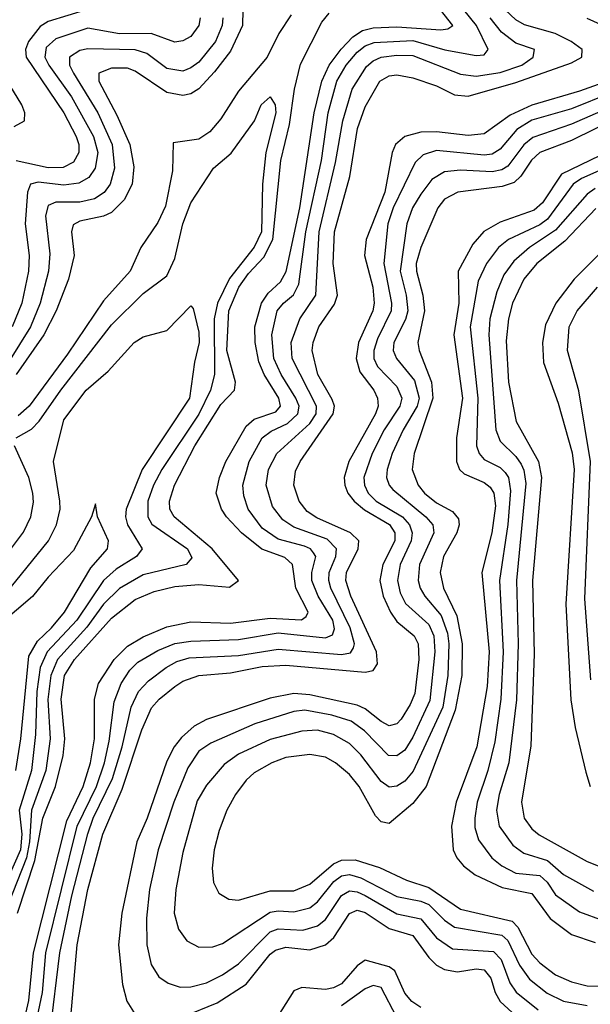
# Model space of a CAD drawing. Header units: inches. Extents: x 884549 to 1028252, y 526810 to 653624.
# Tile 407 of 656: x 911439 to 912878, y 632320 to 634805. Entities that reach past the tile are written whole.
import ezdxf

# ---------------------------------------------------------------- set-up
doc = ezdxf.new("R2010")
doc.units = ezdxf.units.IN
doc.header["$MEASUREMENT"] = 0
doc.layers.add('A9613', color=7, linetype='Continuous')

msp = doc.modelspace()

# ---------------------------------------------------------------- linework, layer by layer
at = {"layer": 'A9613', "color": 5}
for points, elevation in [([(912001.8, 634870), (912000.1, 634790), (911970, 634725.9), (911930, 634673.3), (911890, 634630.1), (911870, 634618.1), (911850, 634613.4), (911810, 634621.1), (911730, 634675.2), (911710, 634682.7), (911670, 634682.9), (911638, 634670), (911637.9, 634650), (911683.8, 634563.8), (911716.5, 634490), (911726.3, 634433.7), (911721.8, 634390), (911702.4, 634350), (911670, 634318.4), (911650, 634308.8), (911590, 634296.9), (911573.1, 634286.9), (911569.3, 634270), (911575.9, 634210), (911561.9, 634150), (911530.7, 634070), (911499.5, 634010), (911430, 633910)], 2620), ([(911443, 632250), (911461.2, 632330), (911473.2, 632450), (911557, 632783), (911598.7, 632870), (911617.2, 632930), (911627.1, 632990), (911627.4, 633090), (911637.5, 633130), (911676.5, 633190), (911710, 633223.8), (911750, 633247.9), (911810, 633273.2), (911870, 633285.2), (911970, 633281.9), (912070, 633294.7), (912149.4, 633290.6), (912160.8, 633299.2), (912165.7, 633310), (912135.3, 633370), (912126.4, 633430), (912107.5, 633447.5), (912048.8, 633468.8), (911998.1, 633510), (911960.1, 633550), (911947.3, 633570), (911934.2, 633610), (911942.4, 633650), (911958.8, 633690), (912010, 633779.5), (912030, 633796.9), (912084.3, 633815.7), (912095.9, 633830), (912092.2, 633850), (912054.7, 633910), (912041.6, 633941.6), (912032.4, 633990), (912031.7, 634030), (912048, 634090), (912065.2, 634114.8), (912096.5, 634143.5), (912110.6, 634169.4), (912144.9, 634330), (912181.3, 634570), (912200.5, 634650), (912219.2, 634690), (912249.1, 634730.9), (912278.3, 634761.7), (912302.7, 634777.3), (912330, 634784.4), (912390, 634787.3), (912500.6, 634779.4), (912518.1, 634781.9), (912530.9, 634790), (912468.9, 634870)], 2620), ([(911479.2, 632270), (911496, 632350), (911504.7, 632450), (911583.2, 632770), (911632.1, 632870), (911652.2, 632930), (911664.5, 632984.5), (911676.4, 633083.6), (911694.1, 633130), (911716.4, 633163.6), (911736.6, 633183.4), (911786.9, 633213.1), (911830, 633230.9), (911870, 633236.4), (911990, 633240.9), (912090, 633257.8), (912210, 633244.7), (912227.4, 633252.6), (912232.6, 633267.4), (912228.5, 633290), (912190.9, 633350), (912175, 633390), (912175.3, 633410), (912185.1, 633450), (912179.8, 633459.8), (912172.1, 633470), (912156.4, 633476.4), (912090, 633494), (912050, 633521.4), (912014.5, 633570), (912003.5, 633603.5), (912001.4, 633630), (912017.4, 633690), (912050.4, 633749.6), (912073, 633767), (912114.2, 633785.8), (912139.9, 633810), (912143.2, 633830), (912135.1, 633850), (912098, 633910), (912079.4, 633950), (912074.2, 634010), (912087.5, 634070), (912103.5, 634090), (912129.3, 634110.7), (912142.7, 634137.3), (912160.5, 634270), (912199.5, 634450), (912216.9, 634570), (912238, 634650), (912261.5, 634690), (912290, 634723.1), (912310, 634738.9), (912332.3, 634747.7), (912430, 634752.5), (912510.9, 634729.1), (912590, 634714.7), (912610, 634716.1), (912620.1, 634730), (912590.7, 634790), (912526.8, 634870)], 2640), ([(911950.5, 634810), (911948.9, 634790), (911932.7, 634750), (911890, 634697.9), (911870, 634683.2), (911850, 634675.5), (911810, 634681.6), (911759.4, 634719.4), (911730, 634728.9), (911610, 634731.1), (911590, 634727.3), (911564.2, 634710), (911564.1, 634690), (911573.8, 634670), (911635.7, 634570), (911672.1, 634490), (911678, 634430), (911666.4, 634390), (911651.4, 634368.6), (911627.1, 634352.9), (911590, 634344.3), (911530, 634344.6), (911510, 634335.7), (911503.9, 634310), (911514.1, 634214.1), (911511, 634170), (911490.4, 634090), (911466, 634030), (911410, 633941)], 2640), ([(911893.6, 634810), (911889.9, 634790), (911870, 634762.5), (911850, 634751.3), (911830, 634747.9), (911769.8, 634769.8), (911690, 634769.2), (911610, 634783.5), (911530, 634756.8), (911505, 634735), (911501.5, 634710), (911511.7, 634690), (911569.3, 634610), (911624.5, 634510), (911635.3, 634470), (911628.5, 634430), (911613, 634407), (911587.8, 634392.2), (911550, 634387.4), (911484.7, 634395.3), (911465.4, 634390), (911458.3, 634370), (911452.3, 634290), (911462.3, 634210), (911460.3, 634170), (911444, 634090), (911419.3, 634030)], 2660), ([(911609.6, 634830.4), (911510, 634800.7), (911490, 634788.2), (911460.3, 634750), (911453.2, 634730), (911454.5, 634710), (911549.5, 634570), (911580.7, 634510), (911587.7, 634490), (911587.9, 634470), (911574.5, 634445.5), (911547.8, 634432.2), (911510, 634431.5), (911430, 634449.1)], 2680), ([(911432.8, 632550), (911477, 632683), (911496.6, 632790), (911529.1, 632870), (911547.8, 632947.8), (911552, 632990), (911542.8, 633090), (911551.9, 633150), (911576.6, 633190), (911670, 633294.5), (911730, 633341.9), (911777.8, 633362.2), (911830, 633374.6), (911890, 633380), (911967.5, 633372.5), (911990.1, 633390), (911924.1, 633470), (911828.3, 633550), (911817, 633570), (911816.5, 633590), (911829, 633630), (911880.3, 633730), (911946.1, 633833.9), (911980.5, 633870), (911982.4, 633890), (911961.3, 633970), (911965.7, 634070), (911991.2, 634130), (912015.4, 634164.6), (912054, 634206), (912076.7, 634250), (912097.2, 634450), (912119.1, 634540.9), (912131.6, 634630), (912147.1, 634692.9), (912200.9, 634799.1), (912218.8, 634821.2)], 2580), ([(912123, 634817), (912092, 634770), (912063, 634710), (911990, 634625), (911945.6, 634554.4), (911918.4, 634521.6), (911890, 634503.4), (911825.8, 634494.2), (911823.9, 634423.9), (911805.9, 634334.1), (911786.6, 634293.4), (911744, 634230), (911717.2, 634170), (911650, 634095.3), (911559.2, 633960.8), (911462.6, 633830), (911434.3, 633805.7)], 2580), ([(911515.5, 632250), (911539.9, 632450), (911570, 632593.9), (911610.1, 632750.1), (911624.1, 632790), (911672.5, 632890), (911697, 632970), (911720, 633070), (911738.4, 633110), (911763.1, 633136.9), (911807.5, 633170), (911834.9, 633185.1), (911865.8, 633194.2), (911990, 633200.4), (912090, 633216.1), (912250, 633202.8), (912272.6, 633207.4), (912280.6, 633219.4), (912282.9, 633230), (912271.8, 633270), (912223.4, 633370), (912218, 633390), (912219.3, 633410), (912235.9, 633450), (912237.9, 633470), (912213.7, 633493.7), (912130, 633524.1), (912102.5, 633542.5), (912076.1, 633576.1), (912060.4, 633630), (912065.6, 633670), (912086.8, 633710), (912170, 633785.6), (912186.1, 633810), (912187.3, 633830), (912125.8, 633950), (912123.1, 633990), (912145.3, 634050), (912185.6, 634110), (912193.7, 634270), (912235.1, 634444.9), (912253.4, 634550), (912277.2, 634630), (912312.9, 634687.1), (912330, 634701.5), (912350, 634710.4), (912390, 634715.6), (912430, 634714.6), (912550, 634667.6), (912590, 634662.6), (912650, 634671.4), (912704.8, 634690), (912733.7, 634710), (912737.1, 634730), (912690, 634746.1), (912653.7, 634773.7), (912624.8, 634810)], 2660), ([(911567.8, 632287.8), (911583.5, 632470), (911610.5, 632610), (911648.6, 632750), (911697, 632863), (911746.7, 633013.3), (911771.3, 633068.7), (911789.9, 633090.1), (911830, 633122.5), (911850, 633135.7), (911890, 633149.6), (911970, 633156.5), (912050, 633172.5), (912110, 633176.4), (912310, 633158.7), (912330, 633163), (912340.8, 633179.2), (912338.8, 633210), (912273.5, 633350), (912261, 633390), (912262.6, 633410), (912292.3, 633470), (912293.6, 633490), (912272.5, 633510), (912187.5, 633547.5), (912163.9, 633563.9), (912143.1, 633590), (912129.7, 633630), (912134.5, 633665.5), (912145.7, 633690), (912229.2, 633810), (912232.4, 633830), (912226.9, 633846.9), (912190.8, 633910), (912175.8, 633970), (912178.4, 633990), (912193.1, 634030), (912232.5, 634087.5), (912239.8, 634110), (912228.7, 634190), (912232.2, 634270), (912271.1, 634408.9), (912290.7, 634530), (912310, 634584.7), (912346.8, 634650), (912370, 634663.5), (912390, 634665.5), (912430, 634658.6), (912490, 634638.4), (912535.4, 634615.4), (912570, 634611.7), (912690, 634646.3), (912830, 634696.2), (912856.1, 634710), (912856.8, 634730), (912829.2, 634750), (912788.9, 634770), (912711.8, 634791.8), (912690, 634804.7), (912663.2, 634830)], 2680), ([(912868.6, 634808.6), (912990, 634754.1)], 2720), ([(911424.8, 634535.2), (911450.8, 634550), (911451.2, 634570), (911444.1, 634590), (911384.9, 634684.9)], 2720), ([(912942.2, 634657.8), (912850, 634624.9), (912730, 634589.6), (912675.7, 634564.3), (912610, 634517.3), (912570, 634512.4), (912490, 634521.6), (912450, 634521), (912410, 634510), (912386.1, 634490), (912378.1, 634470), (912359, 634370), (912312.2, 634250), (912308.2, 634210), (912328.8, 634130), (912332.8, 634090), (912329.3, 634070), (912293.1, 633990), (912286.9, 633950), (912296.2, 633916.2), (912331.6, 633870), (912341.2, 633850), (912342.2, 633830), (912335.7, 633810), (912268.4, 633690), (912257.1, 633650), (912258.3, 633630), (912265.8, 633610), (912282.1, 633590), (912308.3, 633568.3), (912371.2, 633531.2), (912384.6, 633510), (912384.7, 633490), (912354.6, 633430), (912346.6, 633390), (912355.5, 633350), (912374, 633310), (912390, 633286.3), (912433.1, 633250), (912443.6, 633230), (912445.2, 633190), (912435.3, 633104.7), (912423.5, 633076.5), (912400.2, 633039.8), (912390, 633028.1), (912370, 633023), (912350, 633033.5), (912310, 633065.9), (912290, 633075.3), (912170, 633101.6), (912130, 633104.7), (912070, 633092.5), (911910, 633038.8), (911878.2, 633021.8), (911846.4, 632993.6), (911828, 632970), (911810, 632934), (911760.1, 632790), (911733.6, 632730), (911695.8, 632550), (911687.3, 632470), (911697.4, 632370), (911708.4, 632328.4), (911730, 632294.3)], 2720), ([(911429.9, 633750), (911468.4, 633771.6), (911487.9, 633792.1), (911542.5, 633870), (911670, 634034.7), (911750, 634114), (911810, 634159), (911830, 634202.3), (911849.6, 634290), (911870, 634342.9), (911927.6, 634430), (911972.1, 634467.9), (912030.5, 634549.5), (912047.7, 634590), (912070, 634610.2), (912082.7, 634590), (912084.8, 634570), (912059, 634470), (912050.9, 634390), (912048.1, 634270), (912030, 634231.1), (911968, 634152), (911937.8, 634090), (911928.6, 634050), (911929.8, 633910), (911919.9, 633870), (911890, 633809.9), (911796.9, 633670), (911775.6, 633630), (911761.6, 633590), (911761.4, 633550), (911771.5, 633531.5), (911861.8, 633470), (911872.9, 633447.1), (911858, 633430), (911750, 633403.9), (911690, 633369.9), (911650, 633329.9), (911607.9, 633272.1), (911533.5, 633190), (911516.9, 633150), (911509.6, 633089.6), (911515.2, 632990), (911504.7, 632910), (911468.4, 632810), (911463.4, 632730), (911455.8, 632690), (911408.7, 632570)], 2560), ([(912930, 634620.6), (912830, 634580.2), (912730, 634551.3), (912692.5, 634527.5), (912650, 634477.9), (912630, 634465.4), (912610, 634462.8), (912490, 634474.8), (912455.7, 634464.3), (912435.7, 634444.3), (912380.2, 634330), (912367.2, 634290), (912356.9, 634190), (912376.5, 634090), (912375, 634070), (912340.8, 633999.2), (912331.8, 633970), (912331.8, 633950), (912340.6, 633930), (912390, 633879.3), (912402.3, 633850), (912397, 633830), (912358.1, 633770), (912327.5, 633710), (912306.8, 633650), (912308.1, 633630), (912317.6, 633610), (912337.6, 633590), (912404.1, 633550), (912421.3, 633530), (912428, 633510), (912425.9, 633490), (912398.1, 633430), (912391.5, 633390), (912398.5, 633358.5), (912411.3, 633331.3), (912470, 633278.5), (912483, 633250), (912485.4, 633210), (912472.9, 633087.1), (912430, 632994.4), (912410, 632961.9), (912390, 632947.2), (912368.4, 632948.4), (912307.9, 633010), (912274.4, 633034.4), (912225.5, 633050), (912157.5, 633062.5), (912130, 633059.2), (912031.6, 633028.4), (911920.7, 632979.3), (911890, 632959.2), (911862.7, 632917.3), (911827.6, 632830), (911787.9, 632710), (911765.6, 632610), (911757.9, 632537.9), (911759.3, 632470), (911770, 632420.9), (911789.4, 632389.4), (911813.2, 632373.2), (911843.4, 632363.4), (911870, 632364.1), (911910, 632374.8), (911950, 632394.6), (911990, 632422.6), (912070, 632503.4), (912090, 632511), (912153, 632507), (912190, 632518), (912210, 632534.6), (912250, 632594.7), (912270, 632606.4), (912290, 632604.3), (912310, 632595.1), (912390, 632548.9), (912450, 632535.7), (912490, 632487.6), (912530, 632459.8), (912633.8, 632453.8), (912653.2, 632433.2), (912674.8, 632374.8), (912690.9, 632350.9), (912746.2, 632306.2)], 2740), ([(912950, 634593.5), (912830, 634541), (912732.7, 634507.3), (912710, 634488.8), (912670, 634435.7), (912654.2, 634425.8), (912630, 634421.1), (912550, 634424.9), (912510, 634420.8), (912478.2, 634401.8), (912450, 634365), (912428.9, 634330), (912414.9, 634290), (912398.2, 634170), (912412.9, 634110), (912417.5, 634070), (912411.9, 634048.1), (912381.8, 633990), (912380.1, 633970), (912388.7, 633950), (912434.6, 633894.6), (912445.7, 633850), (912440.8, 633830), (912405.5, 633770), (912377.7, 633710), (912365.1, 633670), (912363.8, 633650), (912370.1, 633630), (912379.6, 633619.6), (912462.6, 633550), (912480.1, 633530), (912482.8, 633510), (912447.2, 633430), (912443.8, 633390), (912448.6, 633370), (912459.9, 633350), (912501.4, 633301.4), (912517.2, 633257.2), (912520.6, 633230), (912518.1, 633150), (912506, 633070), (912431.1, 632908.9), (912410, 632883.6), (912390, 632870.7), (912370, 632868.6), (912350, 632882.9), (912298.8, 632950), (912270, 632978.4), (912230, 633000.8), (912190, 633011.8), (912150, 633009.1), (912070, 632988.6), (911990, 632951.2), (911954.3, 632925.7), (911910, 632873), (911886.5, 632833.5), (911850, 632703), (911832.7, 632610), (911827.9, 632550), (911838.8, 632510), (911860.4, 632480.4), (911890, 632464.2), (911925.5, 632465.5), (911950, 632473.3), (912070, 632552.7), (912090, 632556.2), (912130, 632554), (912170, 632563.4), (912190, 632579.1), (912231.1, 632630), (912250, 632644.2), (912270, 632647.7), (912299, 632639), (912390, 632592.7), (912450, 632580.7), (912470, 632572.5), (912510, 632532.6), (912535.3, 632515.3), (912654.8, 632494.8), (912670, 632481.4), (912699.1, 632419.1), (912724, 632384), (912768.5, 632348.5), (912810, 632328.3), (912870, 632316.8)], 2760), ([(912950, 634558.6), (912830, 634500.5), (912750.2, 634469.8), (912729.1, 634450.9), (912702.4, 634410), (912686, 634394), (912655.6, 634384.4), (912543.5, 634370), (912510, 634351.9), (912493.3, 634330), (912450, 634230.5), (912438.7, 634190), (912439.2, 634170), (912455.3, 634110), (912459.8, 634070), (912442.3, 633990), (912445.9, 633970), (912477, 633890), (912480.7, 633850), (912433.5, 633710), (912428.2, 633670), (912443.4, 633630), (912459.6, 633610), (912490, 633586.1), (912530, 633564), (912545.4, 633545.4), (912547.2, 633530), (912541, 633510), (912507.1, 633450), (912498.9, 633410), (912507, 633370), (912540.6, 633300.6), (912554.4, 633230), (912553.5, 633150), (912537.2, 633062.8), (912464, 632870), (912430, 632826.8), (912370, 632776.1), (912350, 632780.5), (912335.6, 632795.6), (912294.4, 632870), (912270, 632900.1), (912235.3, 632930), (912210, 632943.6), (912170, 632950.6), (912110, 632943), (912074.2, 632930), (912030, 632904), (912010, 632886.1), (911983.1, 632850), (911960.8, 632810), (911941.5, 632758.5), (911928.9, 632710), (911924.1, 632664.1), (911927.2, 632627.2), (911941, 632601), (911965.9, 632585.9), (911990, 632583.4), (912070, 632606.4), (912130, 632606.2), (912170, 632623.7), (912230, 632674.9), (912250, 632684), (912284.8, 632684.8), (912345.8, 632665.8), (912413.8, 632633.8), (912470, 632615), (912550, 632560.3), (912680.3, 632530), (912694.9, 632514.9), (912730, 632447.1), (912750, 632424.5), (912790, 632394.3), (912830, 632376.8), (912870, 632367), (912910, 632365.9)], 2780), ([(912950, 634485), (912804.8, 634415.2), (912756.9, 634343.1), (912736, 634324), (912650, 634294.3), (912609.4, 634270.6), (912581.4, 634238.6), (912544.5, 634170), (912546.3, 634090), (912533.4, 634010), (912555.6, 633850), (912540, 633750), (912540.2, 633690), (912547.7, 633670), (912559.2, 633659.2), (912610, 633637.1), (912625.5, 633625.5), (912634.3, 633610), (912638.3, 633578.3), (912629.7, 633510.3), (912603.8, 633410), (912622.6, 633210), (912617.9, 633122.1), (912591.5, 632970), (912539.4, 632830), (912527.4, 632770), (912532, 632710), (912541.1, 632690), (912557.5, 632670), (912586.9, 632646.9), (912655.4, 632615.4), (912730, 632599.9), (912776.4, 632536.4), (912830, 632496.3), (912890, 632475.9)], 2820), ([(912957.9, 634450), (912855.7, 634404.3), (912834.1, 634390), (912770, 634302), (912750, 634287.5), (912671.6, 634250), (912646.3, 634230), (912616, 634190), (912594.6, 634145.4), (912574.8, 634030), (912594, 633850), (912590.6, 633730), (912597.1, 633710), (912610, 633695.3), (912650, 633674.7), (912662.5, 633662.5), (912671, 633650), (912676.2, 633616.2), (912670, 633531.1), (912648.3, 633390), (912658, 633210), (912652.4, 633090), (912637.2, 632982.8), (912619.6, 632910), (912592.6, 632830), (912586.4, 632790), (912586.6, 632766.6), (912595.7, 632735.7), (912629.6, 632690), (912654.5, 632670), (912690, 632650.9), (912750, 632644.9), (912768.5, 632628.5), (912790, 632596.5), (912850, 632553.9), (912910, 632531.6)], 2840), ([(912890, 634378.8), (912870, 634365.1), (912790, 634273.7), (912724, 634230), (912684.5, 634195.5), (912659.3, 634160.7), (912641.7, 634118.3), (912624.2, 634050), (912621.7, 634010), (912639, 633770), (912650, 633741.1), (912690, 633702.4), (912703.1, 633683.1), (912710, 633668.4), (912714.9, 633634.9), (912691.3, 633390), (912696.1, 633230), (912691.6, 633088.4), (912672.2, 632930), (912648, 632850), (912640.8, 632810), (912647.8, 632770), (912682.2, 632722.2), (912710, 632701.5), (912770, 632683.2), (912810, 632648.1), (912885.8, 632605.8)], 2860), ([(912891.5, 634328.5), (912813.6, 634246.4), (912742.5, 634190), (912709.8, 634150), (912681.3, 634090), (912671.2, 634050), (912665.8, 633994.2), (912671.2, 633890), (912690.7, 633790.7), (912747.1, 633690), (912754.4, 633650), (912731.9, 633390), (912735.8, 633204.2), (912727.3, 632972.7), (912704, 632830), (912710.5, 632790), (912730, 632762.7), (912748.3, 632748.3), (912870, 632680.8), (912910, 632664.3)], 2880), ([(912930, 634243.2), (912836.7, 634150), (912790.7, 634090), (912764.8, 634035.2), (912757.3, 633990), (912760, 633940), (912797, 633837), (912831.6, 633711.6), (912836.9, 633670), (912816.2, 633330), (912828.6, 633088.6), (912839.1, 633019.1), (912866, 632906), (912877.7, 632870)], 2920), ([(912879.3, 633139.3), (912863.5, 633343.5), (912877.9, 633690), (912848.3, 633868.3), (912820.4, 633970), (912824.6, 634030), (912844.4, 634070), (912895.5, 634130)], 2940), ([(911403.4, 633356.6), (911511.4, 633490), (911531.5, 633530), (911540.6, 633570), (911540.1, 633590), (911523.4, 633690), (911550, 633795.6), (911606.2, 633870), (911661.8, 633918.2), (911727.1, 633990), (911750, 634004.5), (911810, 634020.3), (911870, 634083.1), (911876, 634076), (911890, 634016.5), (911891, 633990), (911879.2, 633940.8), (911866.8, 633850), (911747.5, 633670), (911707, 633570), (911705.6, 633550), (911710.7, 633530), (911747.2, 633470), (911733.2, 633450), (911681.9, 633418.1), (911649.9, 633390.1), (911582.3, 633290), (911507.5, 633210), (911489.8, 633170.2), (911481.7, 633110), (911478.6, 633001.4), (911468.1, 632910), (911436.8, 632810), (911443.5, 632750), (911440.8, 632710), (911405.2, 632630)], 2540), ([(911410, 633461.6), (911448.2, 633511.8), (911467, 633550), (911473, 633587), (911471.8, 633610), (911461.7, 633650), (911425.5, 633730)], 2560), ([(911428.6, 632910), (911441.6, 632990), (911461.6, 633198.4), (911483.4, 633236.6), (911519.1, 633270), (911551.8, 633310), (911617.9, 633422.1), (911659.9, 633470), (911662.3, 633490), (911635, 633550), (911630, 633582.8), (911619.7, 633550), (911574.6, 633465.4), (911510, 633398.2), (911470.8, 633349.2), (911390, 633280.2)], 2520), ([(911850, 632288.4), (911936.2, 632323.8), (912010, 632370.8), (912070, 632446.7), (912083.3, 632456.7), (912110, 632464.2), (912170, 632457.6), (912209.8, 632470.2), (912230.9, 632489.1), (912270, 632549.3), (912290, 632558.2), (912310, 632552.1), (912370, 632511.5), (912430, 632493.8), (912470, 632438.2), (912490, 632419.1), (912510, 632407.7), (912542.3, 632402.3), (912590, 632409.5), (912610, 632406.9), (912626.4, 632386.4), (912637.5, 632350), (912650, 632327.7), (912710, 632272.7)], 2720), ([(912450, 632312.3), (912427.2, 632327.2), (912410, 632348.6), (912384.9, 632404.9), (912370, 632414.8), (912310, 632431.2), (912290, 632417.4), (912250, 632372), (912230, 632361.8), (912210, 632357.6), (912150, 632362.5), (912130, 632353.9), (912089.3, 632290.7)], 2680), ([(912390, 632287.3), (912350, 632362.3), (912330, 632367.7), (912310, 632359), (912250, 632316.6)], 2660)]:
    msp.add_lwpolyline(points, dxfattribs=dict(at, elevation=elevation))

doc.saveas('drawing.dxf')
